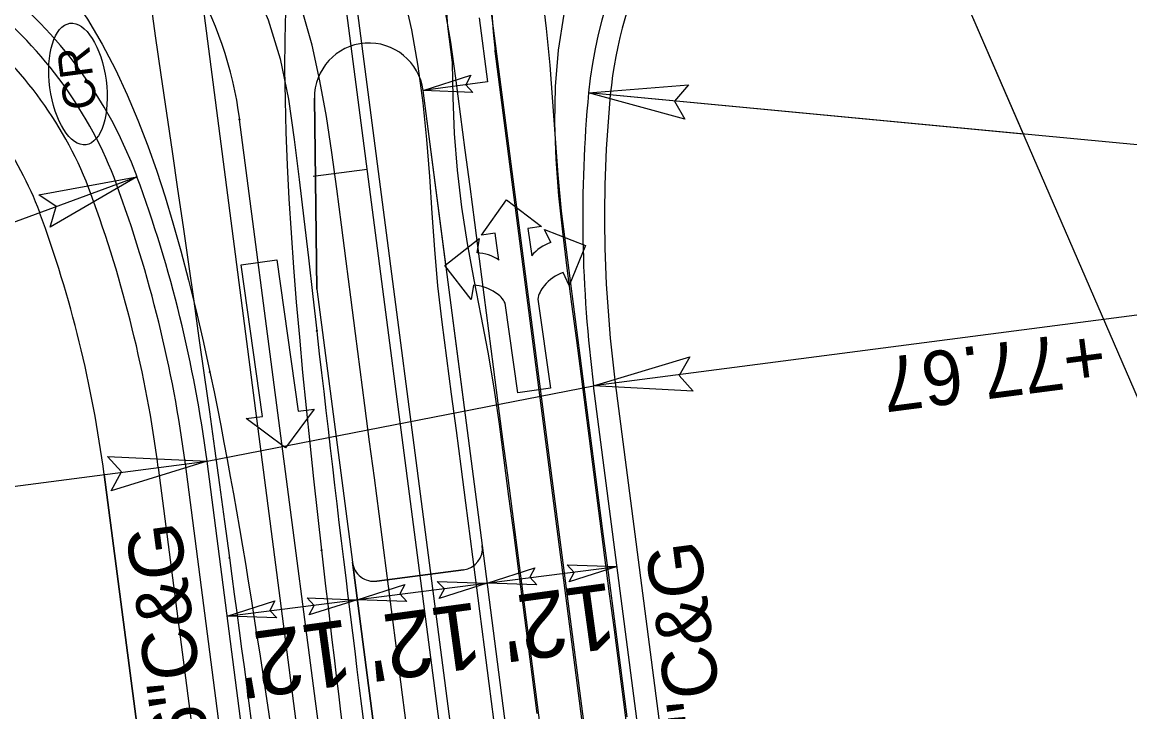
# Model space of a CAD drawing. Extents: x 2367848 to 2369479, y 800728 to 808616.
# Drawn here: x 2368356.4 to 2368457.9, y 807851.5 to 807914.7 of the extents above; entities that cross this region are included whole.
import ezdxf

# ---------------------------------------------------------------- set-up
doc = ezdxf.new("R2010")
doc.units = 0
for name, color, linetype in [('Prop AutoTurn Projected Path', 7, 'Continuous'), ('Prop AutoTurn Simulation', 7, 'Continuous'), ('Prop Conc 2ft 6in Curb and Gutter', 7, 'Continuous'), ('Prop Conc 4in Sidewalk', 7, 'Continuous'), ('Prop Conc 5in Monolithic Surface Mount Island', 7, 'Continuous'), ('Prop Dimension', 7, 'Continuous'), ('Prop Dimension Text', 7, 'Continuous'), ('Prop EOT', 7, 'Continuous'), ('Prop Horizontal Alignment', 7, 'Continuous'), ('Prop Horizontal Alignment Tick Small', 7, 'Continuous'), ('Prop Lane Arrow CELL', 7, 'Continuous'), ('Prop Paint Stripe', 7, 'Continuous'), ('Prop Shade Light', 7, 'Continuous'), ('Prop Terminator CELL', 7, 'Continuous'), ('Prop WCC CELL', 7, 'Continuous'), ('Prop WCR CELL', 7, 'Continuous'), ('Scratch_Level_0', 7, 'Continuous'), ('Scratch_Level_3', 7, 'Continuous')]:
    doc.layers.add(name, color=color, linetype=linetype)

# ---------------------------------------------------------------- blocks, each defined once
blk = doc.blocks.new('CR')
at = {"layer": 'Prop WCC CELL'}
blk.add_ellipse((0.02, -0.02), major_axis=(5.61, 0), ratio=0.462467, dxfattribs=at)
blk.add_text('CR', height=3, dxfattribs=at).set_placement((-2.34, -1.5))

msp = doc.modelspace()

# ---------------------------------------------------------------- linework, layer by layer
at = {"layer": 'Prop AutoTurn Projected Path'}
for p, q in [((2368402.03, 807801.48), (2368386.52, 807920.63)), ((2368413.93, 807803.03), (2368399.74, 807912.02)), ((2368388, 807816.32), (2368376.35, 807905.78))]:
    msp.add_line(p, q, dxfattribs=at)
for centre, start, end in [((2368434.45, 807916.53), 99.3467, 187.418), ((2368341.65, 807901.26), 7.418, 99.3467)]:
    msp.add_arc(centre, 35, start, end, dxfattribs=at)
at = {"layer": 'Prop AutoTurn Simulation'}
for points in [[(2368353.19, 807939.13), (2368356.58, 807937.97), (2368359.86, 807936.49), (2368363.02, 807934.69), (2368366.01, 807932.6), (2368368.81, 807930.22), (2368371.38, 807927.58), (2368373.71, 807924.7), (2368375.76, 807921.6), (2368377.51, 807918.32), (2368378.96, 807914.88), (2368380.07, 807911.31), (2368380.84, 807907.64), (2368381.35, 807903.94), (2368381.8, 807900.28), (2368382.23, 807896.66), (2368382.65, 807893.09), (2368383.05, 807889.55), (2368383.41, 807886.4)], [(2368355.02, 807923.2), (2368357.22, 807921.35), (2368359.18, 807919.33), (2368360.9, 807917.18), (2368362.42, 807914.95), (2368363.76, 807912.67), (2368364.97, 807910.35), (2368366.06, 807908.03), (2368367.04, 807905.69), (2368367.94, 807903.35), (2368368.77, 807901.02), (2368369.53, 807898.68), (2368370.25, 807896.3), (2368370.97, 807893.75), (2368371.68, 807891.05), (2368372.38, 807888.24), (2368373.05, 807885.33), (2368373.63, 807882.64)], [(2368403.61, 807851.37), (2368403.17, 807854.68), (2368402.74, 807857.99), (2368402.31, 807861.31), (2368401.88, 807864.62), (2368401.45, 807867.93), (2368401.02, 807871.25), (2368400.59, 807874.56), (2368400.16, 807877.87), (2368399.67, 807881.18), (2368399.11, 807884.47), (2368398.47, 807887.77), (2368397.82, 807891.08), (2368397.22, 807894.4), (2368396.7, 807897.75), (2368396.29, 807901.12), (2368396.02, 807904.47), (2368395.9, 807907.77), (2368395.84, 807911), (2368395.41, 807914.31), (2368395.19, 807917.68)], [(2368399.64, 807850.81), (2368399.21, 807854.12), (2368398.78, 807857.43), (2368398.35, 807860.74), (2368397.92, 807864.05), (2368397.49, 807867.36), (2368397.06, 807870.67), (2368396.63, 807873.98), (2368396.2, 807877.29), (2368395.77, 807880.6), (2368395.34, 807883.91), (2368394.9, 807887.22), (2368394.51, 807890.53), (2368394.23, 807893.86), (2368393.98, 807897.2), (2368393.76, 807900.56), (2368393.5, 807903.93), (2368393.16, 807907.3), (2368392.7, 807910.66), (2368392.12, 807913.97), (2368391.4, 807917.2)], [(2368391.71, 807849.78), (2368391.28, 807853.09), (2368390.85, 807856.4), (2368390.42, 807859.71), (2368389.99, 807863.02), (2368389.56, 807866.33), (2368389.13, 807869.64), (2368388.7, 807872.95), (2368388.26, 807876.25), (2368387.83, 807879.56), (2368387.4, 807882.87), (2368386.97, 807886.18), (2368386.54, 807889.49), (2368386.11, 807892.8), (2368385.68, 807896.11), (2368385.25, 807899.42), (2368384.8, 807902.73), (2368384.31, 807906.03), (2368383.71, 807909.31), (2368382.98, 807912.57), (2368382.09, 807915.78)], [(2368411.97, 807849.09), (2368411.54, 807852.4), (2368411.11, 807855.71), (2368410.68, 807859.03), (2368410.24, 807862.34), (2368409.81, 807865.65), (2368409.38, 807868.97), (2368408.95, 807872.28), (2368408.52, 807875.59), (2368408.09, 807878.9), (2368407.66, 807882.22), (2368407.23, 807885.53), (2368406.79, 807888.84), (2368406.36, 807892.15), (2368405.95, 807895.47), (2368405.59, 807898.79), (2368405.34, 807902.12), (2368405.22, 807905.46), (2368405.28, 807908.8), (2368405.55, 807912.12), (2368406.06, 807915.42)], [(2368383.41, 807886.4), (2368383.45, 807886.05), (2368383.65, 807884.3), (2368383.85, 807882.57), (2368384.05, 807880.84), (2368384.25, 807879.12), (2368384.45, 807877.4), (2368384.65, 807875.68), (2368384.85, 807873.97), (2368385.05, 807872.27), (2368385.25, 807870.57), (2368385.45, 807868.87), (2368385.66, 807867.17), (2368385.86, 807865.48), (2368386.07, 807863.79), (2368386.27, 807862.1), (2368386.48, 807860.42), (2368386.68, 807858.74), (2368386.89, 807857.06), (2368387.1, 807855.38), (2368387.3, 807853.7), (2368387.51, 807852.03), (2368387.72, 807850.35)], [(2368373.63, 807882.64), (2368373.69, 807882.34), (2368374.01, 807880.82), (2368374.32, 807879.29), (2368374.62, 807877.75), (2368374.92, 807876.19), (2368375.21, 807874.63), (2368375.5, 807873.06), (2368375.79, 807871.48), (2368376.07, 807869.89), (2368376.34, 807868.3), (2368376.61, 807866.7), (2368376.88, 807865.09), (2368377.14, 807863.49), (2368377.4, 807861.87), (2368377.66, 807860.26), (2368377.91, 807858.64), (2368378.17, 807857.01), (2368378.41, 807855.39), (2368378.66, 807853.76), (2368378.9, 807852.13), (2368379.15, 807850.49)]]:
    msp.add_lwpolyline(points, dxfattribs=at)
for centre in [(2368399.74, 807912.02), (2368399.74, 807912.02), (2368376.35, 807905.78), (2368376.35, 807905.78), (2368383.41, 807886.4), (2368383.41, 807886.4), (2368373.63, 807882.64), (2368373.63, 807882.64)]:
    msp.add_circle(centre, 0.0417, dxfattribs=at)
at = {"layer": 'Prop Conc 2ft 6in Curb and Gutter'}
for p, q in [((2368416.85, 807834.82), (2368410.76, 807881.64)), ((2368393.77, 807702.32), (2368371.39, 807874.22))]:
    msp.add_line(p, q, dxfattribs=at)
for centre, radius, start, end in [((2368448.13, 807904.43), 38, 131.9757, 174.5795), ((2368329.43, 807886.68), 38, 20.2566, 51.6871), ((2368527.77, 807896.87), 118, 174.5795, 187.418), ((2368254.37, 807858.98), 118, 7.418, 20.2566)]:
    msp.add_arc(centre, radius, start, end, dxfattribs=at)
at = {"layer": 'Prop Conc 4in Sidewalk'}
for p, q in [((2368391.67, 807699.07), (2368368.91, 807873.9)), ((2368386.72, 807698.38), (2368363.95, 807873.25))]:
    msp.add_line(p, q, dxfattribs=at)
for centre, radius, start, end in [((2368329.43, 807886.68), 35.5, 20.2566, 51.6871), ((2368329.43, 807886.68), 30.5, 20.2566, 51.6871), ((2368254.37, 807858.98), 115.5, 7.418, 20.2566), ((2368254.37, 807858.98), 110.5, 7.418, 20.2566)]:
    msp.add_arc(centre, radius, start, end, dxfattribs=at)
at = {"layer": 'Prop Conc 5in Monolithic Surface Mount Island'}
for p, q in [((2368398.58, 807866.76), (2368393.15, 807908.41)), ((2368395.23, 807892.45), (2368393.15, 807908.41)), ((2368383.42, 807890.24), (2368383.2, 807907.71)), ((2368383.2, 807907.71), (2368383.42, 807890.24)), ((2368395.15, 807892.39), (2368395.23, 807892.45)), ((2368395.26, 807892.26), (2368395.15, 807892.39)), ((2368398.58, 807866.76), (2368395.26, 807892.26)), ((2368383.42, 807890.24), (2368386.68, 807865.21)), ((2368383.42, 807890.24), (2368386.68, 807865.21)), ((2368396.85, 807864.52), (2368388.92, 807863.48)), ((2368388.92, 807863.48), (2368396.85, 807864.52))]:
    msp.add_line(p, q, dxfattribs=at)
for centre, radius, start, end in [((2368388.2, 807907.77), 5, 7.418, 180.7306), ((2368388.2, 807907.77), 5, 7.418, 180.7306), ((2368396.59, 807866.5), 2, 277.418, 7.418), ((2368396.59, 807866.5), 2, 277.418, 7.418), ((2368388.66, 807865.47), 2, 187.418, 277.418), ((2368388.66, 807865.47), 2, 187.418, 277.418)]:
    msp.add_arc(centre, radius, start, end, dxfattribs=at)
at = {"layer": 'Prop Dimension'}
for p, q in [((2368448.13, 807904.43), (2368432.22, 807941.13)), ((2368479.94, 807831.03), (2368432.22, 807941.13)), ((2368398.3, 807915.08), (2368399.04, 807909.22)), ((2368399.04, 807909.22), (2368393.15, 807908.41)), ((2368448.13, 807904.43), (2368408.31, 807908.21)), ((2368527.77, 807896.87), (2368408.31, 807908.21)), ((2368375.2, 807860.28), (2368410.92, 807864.82))]:
    msp.add_line(p, q, dxfattribs=at)
at = {"layer": 'Prop Dimension Text'}
for p, q in [((2368254.37, 807858.98), (2368366.95, 807900.53)), ((2368527.77, 807896.87), (2368408.77, 807881.38)), ((2368254.37, 807858.98), (2368373.37, 807874.48))]:
    msp.add_line(p, q, dxfattribs=at)
at = {"layer": 'Prop EOT'}
for p, q in [((2368445.12, 807602.21), (2368408.77, 807881.38)), ((2368409.42, 807597.56), (2368373.37, 807874.48))]:
    msp.add_line(p, q, dxfattribs=at)
for centre, radius, start, end in [((2368448.13, 807904.43), 40, 113.435, 174.5795), ((2368329.43, 807886.68), 40, 20.2566, 83.8746), ((2368527.77, 807896.87), 120, 174.5795, 187.418), ((2368254.37, 807858.98), 120, 7.418, 20.2566)]:
    msp.add_arc(centre, radius, start, end, dxfattribs=at)
at = {"layer": 'Prop Horizontal Alignment'}
msp.add_line((2368427.27, 807599.89), (2368315.24, 808460.34), dxfattribs=at)
at = {"layer": 'Prop Horizontal Alignment Tick Small'}
msp.add_line((2368388.04, 807901.19), (2368383.08, 807900.55), dxfattribs=at)
at = {"layer": 'Prop Lane Arrow CELL'}
for p, q in [((2368398.5, 807895.18), (2368400.8, 807898.41)), ((2368400.8, 807898.41), (2368404, 807895.96)), ((2368399.75, 807895.36), (2368398.5, 807895.18)), ((2368400.1, 807892.89), (2368399.75, 807895.36)), ((2368404, 807895.96), (2368402.75, 807895.78)), ((2368402.75, 807895.78), (2368403.1, 807893.27)), ((2368404.85, 807894.5), (2368404.28, 807895.7)), ((2368404.28, 807895.7), (2368408.04, 807894.22)), ((2368395.15, 807892.39), (2368398.3, 807894.86)), ((2368398.3, 807894.86), (2368398.09, 807893.55)), ((2368408.04, 807894.22), (2368406.54, 807890.56)), ((2368376.48, 807892.45), (2368379.75, 807892.91)), ((2368378.44, 807878.58), (2368376.48, 807892.45)), ((2368379.75, 807892.91), (2368381.71, 807879.04)), ((2368397.56, 807889.29), (2368395.15, 807892.39)), ((2368406.54, 807890.56), (2368405.98, 807891.76)), ((2368397.77, 807890.6), (2368397.56, 807889.29)), ((2368401.82, 807880.73), (2368400.66, 807888.94)), ((2368403.66, 807889.31), (2368404.82, 807881.15)), ((2368404.82, 807881.15), (2368401.82, 807880.73)), ((2368383.19, 807879.25), (2368380.56, 807875.7)), ((2368381.71, 807879.04), (2368383.19, 807879.25)), ((2368376.95, 807878.37), (2368378.44, 807878.58)), ((2368380.56, 807875.7), (2368376.95, 807878.37))]:
    msp.add_line(p, q, dxfattribs=at)
for centre, radius, start, end in [((2368406.17, 807890.73), 4, 109.3198, 140.2095), ((2368397.89, 807889.56), 4, 56.2992, 87.0756), ((2368407.34, 807887.99), 4, 109.689, 140.6192), ((2368397.53, 807886.6), 4, 55.4927, 86.7054), ((2368405.92, 807888.98), 2.28, 137.1291, 171.8951), ((2368398.62, 807887.95), 2.28, 25.9849, 58.9828)]:
    msp.add_arc(centre, radius, start, end, dxfattribs=at)
at = {"layer": 'Prop Paint Stripe'}
for p, q in [((2368406.9, 807802.81), (2368398.58, 807866.76)), ((2368406.9, 807802.81), (2368398.58, 807866.76)), ((2368395, 807801.26), (2368386.68, 807865.21)), ((2368386.68, 807865.21), (2368395, 807801.26)), ((2368396.85, 807864.52), (2368388.92, 807863.48))]:
    msp.add_line(p, q, dxfattribs=at)
for centre, start, end in [((2368396.59, 807866.5), 277.418, 7.418), ((2368388.66, 807865.47), 187.418, 277.418)]:
    msp.add_arc(centre, 2, start, end, dxfattribs=at)
at = {"layer": 'Prop Shade Light'}
for p, q in [((2368391.67, 807699.07), (2368368.91, 807873.9)), ((2368363.95, 807873.25), (2368386.72, 807698.38))]:
    msp.add_line(p, q, dxfattribs=at)
for centre, radius, start, end in [((2368329.43, 807886.68), 35.5, 20.2566, 51.6871), ((2368329.43, 807886.68), 30.5, 20.2566, 51.6871), ((2368254.37, 807858.98), 115.5, 7.418, 20.2566), ((2368254.37, 807858.98), 110.5, 7.418, 20.2566)]:
    msp.add_arc(centre, radius, start, end, dxfattribs=at)
at = {"layer": 'Prop Terminator CELL'}
for points in [[(2368397.72, 807908.25), (2368393.15, 807908.41), (2368397.53, 807909.82), (2368397.07, 807908.95)], [(2368417.12, 807905.81), (2368408.31, 807908.21), (2368417.47, 807908.95), (2368416.17, 807907.46)], [(2368357.97, 807898.87), (2368366.95, 807900.53), (2368359.01, 807895.9), (2368359.54, 807897.8)], [(2368417.89, 807880.9), (2368408.77, 807881.38), (2368417.57, 807884.03), (2368416.62, 807882.31)], [(2368364.25, 807874.9), (2368373.37, 807874.48), (2368364.59, 807871.77), (2368365.53, 807873.5)], [(2368403.57, 807863.14), (2368399.01, 807863.3), (2368403.39, 807864.71), (2368402.93, 807863.84)], [(2368406.35, 807864.98), (2368410.92, 807864.82), (2368406.54, 807863.41), (2368407, 807864.28)], [(2368391.67, 807861.63), (2368387.11, 807861.79), (2368391.48, 807863.19), (2368391.02, 807862.32)], [(2368394.45, 807863.46), (2368399.01, 807863.3), (2368394.64, 807861.9), (2368395.1, 807862.77)], [(2368379.77, 807860.12), (2368375.2, 807860.28), (2368379.58, 807861.68), (2368379.12, 807860.81)], [(2368382.54, 807861.95), (2368387.11, 807861.79), (2368382.73, 807860.39), (2368383.19, 807861.26)]]:
    msp.add_lwpolyline(points, close=True, dxfattribs=at)
at = {"layer": 'Scratch_Level_0'}
for p, q in [((2368413.8, 807805.08), (2368397.74, 807928.43)), ((2368372.23, 807921.96), (2368388.4, 807797.73))]:
    msp.add_line(p, q, dxfattribs=at)
for points in [[(2368411.84, 807851.07), (2368411.41, 807854.37), (2368410.98, 807857.68), (2368410.55, 807860.99), (2368410.12, 807864.29), (2368409.69, 807867.6), (2368409.26, 807870.91), (2368408.83, 807874.22), (2368408.4, 807877.52), (2368407.97, 807880.83), (2368407.54, 807884.14), (2368407.11, 807887.44), (2368406.68, 807890.75), (2368406.25, 807894.06), (2368405.83, 807897.37), (2368405.52, 807900.69), (2368405.29, 807904.03), (2368405.04, 807907.37), (2368404.79, 807910.74), (2368404.47, 807914.1), (2368404.05, 807917.46)], [(2368368.12, 807917.06), (2368368.63, 807913.44), (2368369.14, 807909.87), (2368369.65, 807906.34), (2368370.16, 807902.85), (2368370.67, 807899.38), (2368371.17, 807895.94), (2368371.66, 807892.52), (2368372.15, 807889.12), (2368372.63, 807885.73), (2368373.11, 807882.36), (2368373.58, 807879), (2368374.04, 807875.64), (2368374.5, 807872.3), (2368374.96, 807868.95), (2368375.41, 807865.62)], [(2368380.55, 807915.69), (2368380.49, 807913.11), (2368380.47, 807910.39), (2368380.51, 807907.54), (2368380.58, 807904.6), (2368380.7, 807901.58), (2368380.86, 807898.5), (2368381.06, 807895.38), (2368381.29, 807892.22), (2368381.54, 807889.04), (2368381.82, 807885.83), (2368382.12, 807882.6), (2368382.44, 807879.36), (2368382.77, 807876.11), (2368383.12, 807872.85), (2368383.48, 807869.58), (2368383.85, 807866.31)], [(2368403.91, 807850.03), (2368403.48, 807853.34), (2368403.05, 807856.65), (2368402.62, 807859.95), (2368402.19, 807863.26), (2368401.76, 807866.57), (2368401.33, 807869.88), (2368400.9, 807873.18), (2368400.47, 807876.49), (2368400.03, 807879.8), (2368399.6, 807883.1), (2368399.17, 807886.41), (2368398.74, 807889.72), (2368398.31, 807893.02), (2368397.88, 807896.33), (2368397.45, 807899.64), (2368397.02, 807902.95), (2368396.59, 807906.25), (2368396.15, 807909.56), (2368395.68, 807912.86), (2368395.12, 807916.15)], [(2368375.41, 807865.62), (2368375.64, 807863.95), (2368375.86, 807862.29), (2368376.09, 807860.63), (2368376.31, 807858.96), (2368376.53, 807857.3), (2368376.76, 807855.64), (2368376.98, 807853.98), (2368377.2, 807852.32), (2368377.42, 807850.66)], [(2368383.85, 807866.31), (2368384.04, 807864.67), (2368384.23, 807863.03), (2368384.42, 807861.39), (2368384.61, 807859.75), (2368384.81, 807858.11), (2368385.01, 807856.46), (2368385.2, 807854.82), (2368385.4, 807853.17), (2368385.6, 807851.53), (2368385.81, 807849.88)]]:
    msp.add_lwpolyline(points, dxfattribs=at)
for centre in [(2368375.41, 807865.62), (2368375.41, 807865.62), (2368383.85, 807866.31), (2368383.85, 807866.31)]:
    msp.add_circle(centre, 0.0417, dxfattribs=at)
at = {"layer": 'Scratch_Level_3'}
msp.add_line((2368373.37, 807874.48), (2368408.77, 807881.38), dxfattribs=at)

# ---------------------------------------------------------------- block references
at = {"layer": 'Prop WCR CELL', "rotation": 97.54241161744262}
msp.add_blockref('CR', (2368361.53, 807908.99), dxfattribs=at)

# ---------------------------------------------------------------- texts
at = {"layer": 'Prop Dimension'}
for s, height, rotation, p in [('2\'-6"C&G', 5, 97.5241, (2368374.49, 807841.55)), ('2\'-6"C&G', 5, 97.5241, (2368422.09, 807839.85)), ("12'", 6, 187.7641, (2368410.36, 807863.37)), ("12'", 6, 187.7641, (2368398.07, 807861.58)), ("12'", 6, 187.7641, (2368386.21, 807860.02))]:
    msp.add_text(s, height=height, rotation=rotation, dxfattribs=at).set_placement(p)
at = {"layer": 'Prop Dimension Text'}
msp.add_text('+77.67', height=5, rotation=187.418, dxfattribs=at).set_placement((2368455.32, 807886.55))

doc.saveas('drawing.dxf')
